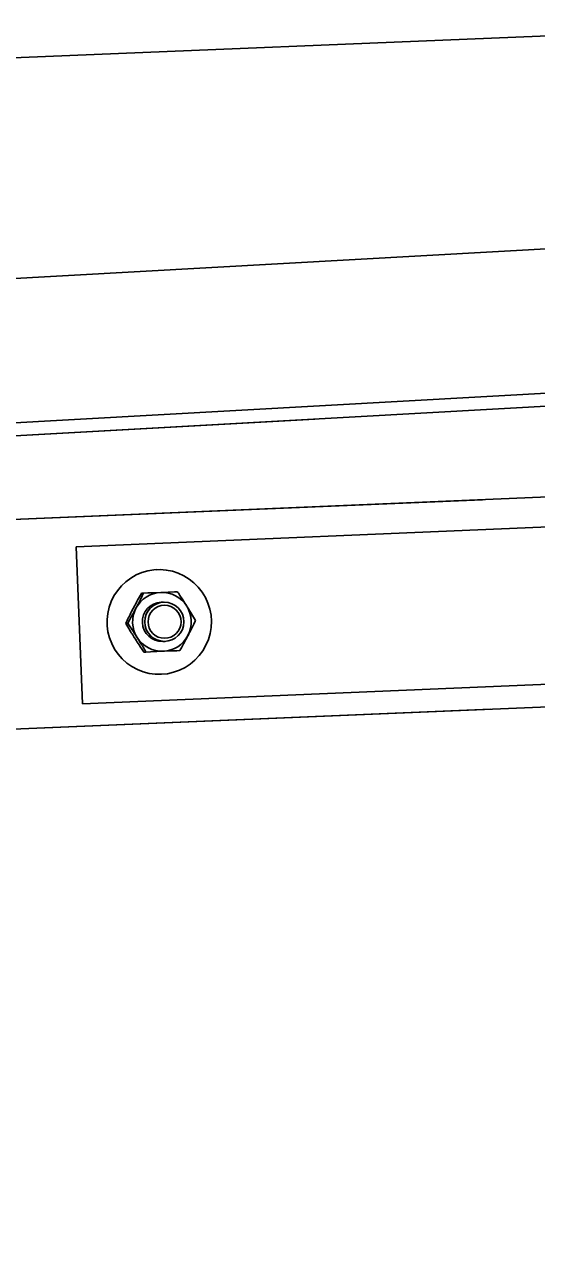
# Model space of a CAD drawing. Extents: x 9538 to 81668, y 7600 to 11751.
# Drawn here: x 25883.37 to 25891.51, y 9738.08 to 9757.6 of the extents above; entities that cross this region are included whole.
import ezdxf

# ---------------------------------------------------------------- set-up
doc = ezdxf.new("R2010")
doc.units = 0
doc.layers.add('dsnStdDimension', color=7, linetype='Continuous')
doc.layers.add('dsnStdTable', color=7, linetype='Continuous')

msp = doc.modelspace()

# ---------------------------------------------------------------- linework, layer by layer
at = {"layer": 'dsnStdDimension'}
msp.add_line((25896.121, 9757.604), (25420.831, 9738.081), dxfattribs=at)
at = {"layer": 'dsnStdTable'}
for p, q in [((25420.727, 9738.081), (25896.121, 9757.604)), ((25847.183, 9751.557), (25897.834, 9754.377)), ((25847.183, 9751.557), (25893.979, 9754.163)), ((25864.344, 9750.217), (25897.962, 9752.089)), ((25864.344, 9750.217), (25894.107, 9751.874)), ((25864.356, 9750.009), (25897.973, 9751.881)), ((25864.356, 9750.009), (25894.118, 9751.666)), ((25864.356, 9750.009), (25887.988, 9751.324)), ((25864.356, 9750.009), (25887.988, 9751.324)), ((25870.091, 9749.174), (25894.513, 9750.205)), ((25870.091, 9749.174), (25890.655, 9750.042)), ((25896.633, 9749.817), (25884.188, 9749.292)), ((25896.633, 9749.817), (25884.188, 9749.292)), ((25884.288, 9746.793), (25884.188, 9749.292)), ((25884.288, 9746.793), (25884.188, 9749.292)), ((25885.475, 9748.931), (25885.468, 9748.93)), ((25885.475, 9748.931), (25885.468, 9748.93)), ((25885.259, 9748.557), (25885.226, 9748.555)), ((25885.259, 9748.557), (25885.226, 9748.555)), ((25885.578, 9748.414), (25885.54, 9748.412)), ((25885.578, 9748.414), (25885.54, 9748.412)), ((25885.54, 9748.412), (25885.54, 9748.412)), ((25885.54, 9748.412), (25885.54, 9748.412)), ((25885.009, 9748.077), (25884.976, 9748.075)), ((25885.009, 9748.077), (25884.976, 9748.075)), ((25885.567, 9747.788), (25885.604, 9747.789)), ((25885.567, 9747.788), (25885.604, 9747.789)), ((25885.567, 9747.788), (25885.567, 9747.788)), ((25885.567, 9747.788), (25885.567, 9747.788)), ((25885.299, 9747.62), (25885.265, 9747.618)), ((25885.299, 9747.62), (25885.265, 9747.618)), ((25884.288, 9746.793), (25896.738, 9747.32)), ((25884.288, 9746.793), (25896.738, 9747.32)), ((25885.539, 9747.265), (25885.545, 9747.265)), ((25885.539, 9747.265), (25885.545, 9747.265)), ((25870.225, 9745.844), (25894.647, 9746.874)), ((25870.225, 9745.844), (25890.789, 9746.711))]:
    msp.add_line(p, q, dxfattribs=at)
for points in [[(25885.643, 9747.275), (25885.545, 9747.265), (25885.447, 9747.267), (25885.349, 9747.28), (25885.254, 9747.305), (25885.162, 9747.341), (25885.075, 9747.388), (25884.995, 9747.444), (25884.921, 9747.51), (25884.856, 9747.584), (25884.8, 9747.665), (25884.754, 9747.753), (25884.719, 9747.845), (25884.694, 9747.94), (25884.681, 9748.038), (25884.68, 9748.137), (25884.69, 9748.235), (25884.712, 9748.331), (25884.745, 9748.424), (25884.789, 9748.513), (25884.843, 9748.595), (25884.907, 9748.671), (25884.978, 9748.739), (25885.058, 9748.797), (25885.143, 9748.846), (25885.234, 9748.884), (25885.329, 9748.911), (25885.426, 9748.927), (25885.524, 9748.931), (25885.622, 9748.924), (25885.719, 9748.904), (25885.812, 9748.874), (25885.902, 9748.833), (25885.986, 9748.781), (25886.063, 9748.72), (25886.132, 9748.65), (25886.193, 9748.572), (25886.244, 9748.488), (25886.285, 9748.398), (25886.315, 9748.304), (25886.334, 9748.207), (25886.341, 9748.108), (25886.336, 9748.01), (25886.32, 9747.912), (25886.292, 9747.818), (25886.254, 9747.727), (25886.205, 9747.641), (25886.146, 9747.562), (25886.078, 9747.49), (25886.003, 9747.427), (25885.92, 9747.373), (25885.832, 9747.33), (25885.739, 9747.297), (25885.643, 9747.275)], [(25885.643, 9747.275), (25885.545, 9747.265), (25885.447, 9747.267), (25885.349, 9747.28), (25885.254, 9747.305), (25885.162, 9747.341), (25885.075, 9747.388), (25884.995, 9747.444), (25884.921, 9747.51), (25884.856, 9747.584), (25884.8, 9747.665), (25884.754, 9747.753), (25884.719, 9747.845), (25884.694, 9747.94), (25884.681, 9748.038), (25884.68, 9748.137), (25884.69, 9748.235), (25884.712, 9748.331), (25884.745, 9748.424), (25884.789, 9748.513), (25884.843, 9748.595), (25884.907, 9748.671), (25884.978, 9748.739), (25885.058, 9748.797), (25885.143, 9748.846), (25885.234, 9748.884), (25885.329, 9748.911), (25885.426, 9748.927), (25885.524, 9748.931), (25885.622, 9748.924), (25885.719, 9748.904), (25885.812, 9748.874), (25885.902, 9748.833), (25885.986, 9748.781), (25886.063, 9748.72), (25886.132, 9748.65), (25886.193, 9748.572), (25886.244, 9748.488), (25886.285, 9748.398), (25886.315, 9748.304), (25886.334, 9748.207), (25886.341, 9748.108), (25886.336, 9748.01), (25886.32, 9747.912), (25886.292, 9747.818), (25886.254, 9747.727), (25886.205, 9747.641), (25886.146, 9747.562), (25886.078, 9747.49), (25886.003, 9747.427), (25885.92, 9747.373), (25885.832, 9747.33), (25885.739, 9747.297), (25885.643, 9747.275)], [(25885.259, 9748.557), (25885.33, 9748.56), (25885.43, 9748.564), (25885.534, 9748.568)], [(25885.259, 9748.557), (25885.33, 9748.56), (25885.43, 9748.564), (25885.534, 9748.568)], [(25885.534, 9748.568), (25885.552, 9748.569), (25885.653, 9748.573), (25885.752, 9748.577), (25885.798, 9748.579)], [(25885.534, 9748.568), (25885.552, 9748.569), (25885.653, 9748.573), (25885.752, 9748.577), (25885.798, 9748.579)], [(25885.299, 9747.62), (25885.37, 9747.623), (25885.469, 9747.627), (25885.573, 9747.631)], [(25885.299, 9747.62), (25885.37, 9747.623), (25885.469, 9747.627), (25885.573, 9747.631)], [(25885.573, 9747.631), (25885.592, 9747.632), (25885.693, 9747.637), (25885.791, 9747.641), (25885.838, 9747.643)], [(25885.573, 9747.631), (25885.592, 9747.632), (25885.693, 9747.637), (25885.791, 9747.641), (25885.838, 9747.643)]]:
    msp.add_lwpolyline(points, dxfattribs=at)
for centre, radius in [((25885.591, 9748.101), 0.312), ((25885.591, 9748.101), 0.312), ((25885.594, 9748.101), 0.263), ((25885.594, 9748.101), 0.263)]:
    msp.add_circle(centre, radius, dxfattribs=at)
for centre, radius, start, end in [((25885.554, 9748.101), 0.467, 92.4577, 152.5289), ((25885.554, 9748.101), 0.467, 92.4577, 152.5289), ((25885.553, 9748.101), 0.467, 32.2994, 92.3854), ((25885.553, 9748.101), 0.467, 32.2994, 92.3854), ((25885.556, 9748.1), 0.47, 152.4978, 212.3512), ((25885.556, 9748.1), 0.47, 152.4978, 212.3512), ((25885.554, 9748.1), 0.313, 92.5535, 272.2859), ((25885.554, 9748.1), 0.313, 92.5535, 272.2859), ((25885.55, 9748.1), 0.47, 332.5215, 32.3083), ((25885.55, 9748.1), 0.47, 332.5215, 32.3083), ((25885.554, 9748.098), 0.467, 212.2892, 272.3859), ((25885.554, 9748.098), 0.467, 212.2892, 272.3859), ((25885.553, 9748.098), 0.467, 272.4575, 332.529), ((25885.553, 9748.098), 0.467, 272.4575, 332.529)]:
    msp.add_arc(centre, radius, start, end, dxfattribs=at)
for points in [[(25885.226, 9748.555), (25885.205, 9748.517), (25885.161, 9748.439), (25885.119, 9748.358), (25885.096, 9748.316), (25885.096, 9748.315)], [(25885.226, 9748.555), (25885.205, 9748.517), (25885.161, 9748.439), (25885.119, 9748.358), (25885.096, 9748.316), (25885.096, 9748.315)], [(25885.259, 9748.557), (25885.241, 9748.519), (25885.202, 9748.44), (25885.162, 9748.36), (25885.14, 9748.318), (25885.139, 9748.317)], [(25885.259, 9748.557), (25885.241, 9748.519), (25885.202, 9748.44), (25885.162, 9748.36), (25885.14, 9748.318), (25885.139, 9748.317)], [(25885.948, 9748.351), (25885.928, 9748.383), (25885.887, 9748.447), (25885.836, 9748.523), (25885.807, 9748.567), (25885.798, 9748.579)], [(25885.948, 9748.351), (25885.928, 9748.383), (25885.887, 9748.447), (25885.836, 9748.523), (25885.807, 9748.567), (25885.798, 9748.579)], [(25885.096, 9748.315), (25885.079, 9748.282), (25885.044, 9748.215), (25885.005, 9748.135), (25884.982, 9748.089), (25884.976, 9748.075)], [(25885.096, 9748.315), (25885.079, 9748.282), (25885.044, 9748.215), (25885.005, 9748.135), (25884.982, 9748.089), (25884.976, 9748.075)], [(25885.139, 9748.317), (25885.122, 9748.283), (25885.086, 9748.216), (25885.043, 9748.137), (25885.017, 9748.09), (25885.009, 9748.077)], [(25885.139, 9748.317), (25885.122, 9748.283), (25885.086, 9748.216), (25885.043, 9748.137), (25885.017, 9748.09), (25885.009, 9748.077)], [(25886.088, 9748.122), (25886.066, 9748.158), (25886.021, 9748.234), (25885.974, 9748.31), (25885.949, 9748.35), (25885.948, 9748.351)], [(25886.088, 9748.122), (25886.066, 9748.158), (25886.021, 9748.234), (25885.974, 9748.31), (25885.949, 9748.35), (25885.948, 9748.351)], [(25885.968, 9747.883), (25885.985, 9747.916), (25886.019, 9747.982), (25886.059, 9748.062), (25886.081, 9748.109), (25886.088, 9748.122)], [(25885.968, 9747.883), (25885.985, 9747.916), (25886.019, 9747.982), (25886.059, 9748.062), (25886.081, 9748.109), (25886.088, 9748.122)], [(25884.976, 9748.075), (25884.997, 9748.039), (25885.042, 9747.964), (25885.089, 9747.888), (25885.115, 9747.848), (25885.116, 9747.847)], [(25884.976, 9748.075), (25884.997, 9748.039), (25885.042, 9747.964), (25885.089, 9747.888), (25885.115, 9747.848), (25885.116, 9747.847)], [(25885.009, 9748.077), (25885.033, 9748.041), (25885.084, 9747.967), (25885.132, 9747.89), (25885.158, 9747.85), (25885.159, 9747.849)], [(25885.009, 9748.077), (25885.033, 9748.041), (25885.084, 9747.967), (25885.132, 9747.89), (25885.158, 9747.85), (25885.159, 9747.849)], [(25885.116, 9747.847), (25885.136, 9747.815), (25885.177, 9747.751), (25885.227, 9747.675), (25885.257, 9747.631), (25885.265, 9747.618)], [(25885.116, 9747.847), (25885.136, 9747.815), (25885.177, 9747.751), (25885.227, 9747.675), (25885.257, 9747.631), (25885.265, 9747.618)], [(25885.159, 9747.849), (25885.179, 9747.817), (25885.218, 9747.754), (25885.265, 9747.677), (25885.291, 9747.633), (25885.299, 9747.62)], [(25885.159, 9747.849), (25885.179, 9747.817), (25885.218, 9747.754), (25885.265, 9747.677), (25885.291, 9747.633), (25885.299, 9747.62)], [(25885.838, 9747.643), (25885.859, 9747.68), (25885.902, 9747.759), (25885.945, 9747.839), (25885.967, 9747.882), (25885.968, 9747.883)], [(25885.838, 9747.643), (25885.859, 9747.68), (25885.902, 9747.759), (25885.945, 9747.839), (25885.967, 9747.882), (25885.968, 9747.883)]]:
    msp.add_open_spline(points, degree=3, dxfattribs=at)

doc.saveas('drawing.dxf')
